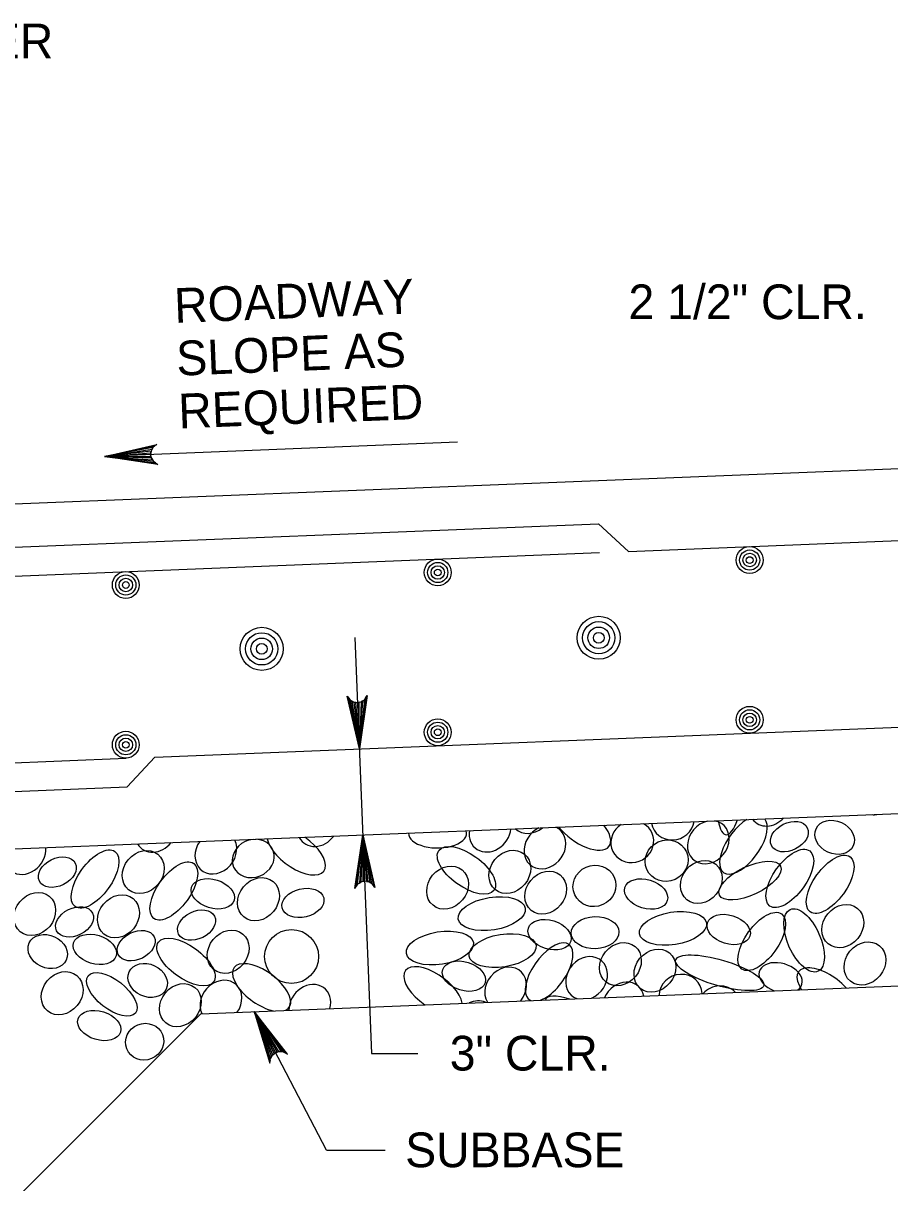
# Model space of a CAD drawing. Extents: x 638167 to 640248, y 296544 to 298920.
# Drawn here: x 638368.5 to 638445.2, y 297533.8 to 297636.5 of the extents above; entities that cross this region are included whole.
import ezdxf

# ---------------------------------------------------------------- set-up
doc = ezdxf.new("R2010")
doc.units = 0
doc.layers.add('1', color=7, linetype='Continuous')
doc.layers.add('50', color=7, linetype='Continuous')

# ---------------------------------------------------------------- blocks, each defined once
blk = doc.blocks.new('BAR')
at = {"layer": '50'}
for radius in [2, 1.5, 1, 0.5]:
    blk.add_circle((0, 0), radius, dxfattribs=at)

msp = doc.modelspace()

# ---------------------------------------------------------------- linework, layer by layer
at = {"layer": '1'}
for p, q in [((638604.24, 297603.35), (638311.35, 297591.64)), ((638406.96, 297599.37), (638375.7, 297598.11)), ((638422.08, 297589.71), (638548.59, 297594.77)), ((638355.27, 297589.58), (638419.44, 297592.15)), ((638422.08, 297589.71), (638419.44, 297592.15)), ((638355.37, 297587.04), (638419.54, 297589.61)), ((638397.87, 297582.09), (638399.35, 297545.28)), ((638380.16, 297571.51), (638549.25, 297578.28)), ((638318.5, 297561.42), (638605.46, 297572.9)), ((638314.18, 297568.87), (638377.62, 297571.41)), ((638380.16, 297571.51), (638377.72, 297568.87)), ((638322.48, 297566.66), (638377.72, 297568.87)), ((638384.24, 297548.8), (638606.06, 297557.67)), ((638347.03, 297511.58), (638384.24, 297548.8)), ((638395.36, 297536.71), (638388.96, 297548.98)), ((638399.35, 297545.28), (638403.44, 297545.28)), ((638395.36, 297536.71), (638400.55, 297536.71))]:
    msp.add_line(p, q, dxfattribs=at)
for points in [[(638375.7, 297598.11), (638380.36, 297599.18), (638380.18, 297599.05), (638380, 297598.92), (638379.92, 297598.76), (638379.83, 297598.6), (638379.81, 297598.44), (638379.79, 297598.28), (638379.82, 297598.12), (638379.86, 297597.97), (638379.96, 297597.81), (638380.06, 297597.66), (638380.24, 297597.54), (638380.43, 297597.42), (638375.7, 297598.11), (638380.24, 297597.54), (638380.06, 297597.66), (638375.7, 297598.11), (638379.96, 297597.81), (638379.86, 297597.97), (638375.7, 297598.11), (638379.82, 297598.12), (638379.79, 297598.28), (638375.7, 297598.11), (638379.81, 297598.44), (638379.83, 297598.6), (638375.7, 297598.11), (638379.92, 297598.76), (638380, 297598.92), (638375.7, 297598.11), (638380.18, 297599.05)], [(638398.27, 297572.24), (638397.2, 297576.9), (638397.33, 297576.72), (638397.47, 297576.54), (638397.63, 297576.46), (638397.79, 297576.37), (638397.95, 297576.35), (638398.1, 297576.33), (638398.26, 297576.36), (638398.42, 297576.39), (638398.57, 297576.49), (638398.72, 297576.59), (638398.84, 297576.78), (638398.96, 297576.97), (638398.27, 297572.24), (638398.84, 297576.78), (638398.72, 297576.59), (638398.27, 297572.24), (638398.57, 297576.49), (638398.42, 297576.39), (638398.27, 297572.24), (638398.26, 297576.36), (638398.1, 297576.33), (638398.27, 297572.24), (638397.95, 297576.35), (638397.79, 297576.37), (638398.27, 297572.24), (638397.63, 297576.46), (638397.47, 297576.54), (638398.27, 297572.24), (638397.33, 297576.72)], [(638398.57, 297564.62), (638399.64, 297559.96), (638399.51, 297560.14), (638399.38, 297560.32), (638399.21, 297560.4), (638399.05, 297560.49), (638398.9, 297560.51), (638398.74, 297560.53), (638398.58, 297560.5), (638398.42, 297560.46), (638398.27, 297560.36), (638398.12, 297560.27), (638398, 297560.08), (638397.88, 297559.89), (638398.57, 297564.62), (638398, 297560.08), (638398.12, 297560.27), (638398.57, 297564.62), (638398.27, 297560.36), (638398.42, 297560.46), (638398.57, 297564.62), (638398.58, 297560.5), (638398.74, 297560.53), (638398.57, 297564.62), (638398.9, 297560.51), (638399.05, 297560.49), (638398.57, 297564.62), (638399.21, 297560.4), (638399.38, 297560.32), (638398.57, 297564.62), (638399.51, 297560.14)], [(638388.96, 297548.98), (638390.35, 297544.41), (638390.38, 297544.63), (638390.4, 297544.85), (638390.5, 297545), (638390.6, 297545.16), (638390.72, 297545.26), (638390.85, 297545.35), (638391, 297545.4), (638391.15, 297545.45), (638391.34, 297545.44), (638391.52, 297545.43), (638391.71, 297545.33), (638391.91, 297545.23), (638388.96, 297548.98), (638391.71, 297545.33), (638391.52, 297545.43), (638388.96, 297548.98), (638391.34, 297545.44), (638391.15, 297545.45), (638388.96, 297548.98), (638391, 297545.4), (638390.85, 297545.35), (638388.96, 297548.98), (638390.72, 297545.26), (638390.6, 297545.16), (638388.96, 297548.98), (638390.5, 297545), (638390.4, 297544.85), (638388.96, 297548.98), (638390.38, 297544.63)]]:
    msp.add_lwpolyline(points, dxfattribs=at)
msp.add_circle((638392.27, 297553.86), 2.39, dxfattribs=at)
for centre, major_axis, ratio, start_param, end_param in [((638426.02, 297566.01), (-1.75, -0.78), 0.948581, 6.041055, 8.868889), ((638429.16, 297563.97), (1.29, 1.57), 0.844245, 0.812597, 6.758242), ((638432.27, 297563.73), (-1.76, -2.44), 0.479042, 3.984367, 9.301958), ((638431.16, 297568.67), (0.45, 4.03), 0.282192, 2.36721, 4.002176), ((638434.6, 297567.32), (1.29, 1.57), 0.844245, 2.937326, 4.633513), ((638445.1, 297568.99), (-1.76, -2.44), 0.479042, 0.238343, 0.481611), ((638405.19, 297564.76), (2.57, 0), 0.504072, 3.123827, 6.463685), ((638409.84, 297565.02), (1.29, 1.57), 0.844245, 2.187172, 5.383667), ((638413.46, 297566.67), (1.29, 1.57), 0.844245, 3.07937, 4.491469), ((638414.7, 297563.53), (1.29, 1.57), 0.844245, 1.061779, 6.50906), ((638417.94, 297565.38), (-2.44, 1.76), 0.479042, 1.014341, 4.173787), ((638422.43, 297564.01), (-1.75, -0.78), 0.948581, 4.858014, 10.05193), ((638380.26, 297565), (1.29, 1.57), 0.844245, 2.840874, 4.729965), ((638385.57, 297563.08), (1.29, 1.57), 0.844245, 1.646659, 5.92418), ((638388.88, 297562.54), (-1.73, -0.77), 0.87402, 4.347672, 10.501851), ((638392.69, 297563.19), (-2.44, 1.76), 0.479042, 0.443803, 4.744324), ((638394.61, 297565.51), (1.29, 1.57), 0.844245, 2.798262, 4.772577), ((638368.68, 297563.04), (1.29, 1.57), 0.844245, 2.008108, 5.562731), ((638415.07, 297552.48), (-1.76, -2.44), 0.479042, 0.613344, 6.389796), ((638418.39, 297551.94), (1.29, 1.57), 0.844245, 4.147339, 9.706685), ((638435.56, 297551.97), (1.88, -0.58), 0.646802, 5.825434, 10.881517), ((638389.62, 297551.11), (-2.44, 1.76), 0.479042, 2.873239, 8.598074), ((638404.79, 297550.84), (-2.44, 1.76), 0.479042, 3.57213, 7.899183), ((638411.22, 297551.01), (1.29, 1.57), 0.844245, 4.720434, 9.133591), ((638426.7, 297550.45), (-1.75, -0.78), 0.948581, 2.768835, 5.857924), ((638439.58, 297550.75), (-2.44, 1.76), 0.479042, 4.285286, 7.186027), ((638386.02, 297549.85), (1.29, 1.57), 0.844245, 4.815265, 9.038759), ((638393.89, 297549.48), (1.29, 1.57), 0.844245, 5.200099, 8.653925), ((638421.64, 297549.69), (1.29, 1.57), 0.844245, 5.676034, 8.17799), ((638418.39, 297548.28), (3.63, -1.8), 0.282192, 2.12602, 3.204967), ((638430.13, 297549.42), (-1.75, -0.78), 0.948581, 3.464469, 5.16229), ((638408.49, 297548.02), (1.29, 1.57), 0.844245, 0.243434, 1.04422)]:
    msp.add_ellipse(centre, major_axis=major_axis, ratio=ratio, start_param=start_param, end_param=end_param, dxfattribs=at)
for centre, major_axis, ratio in [((638436.33, 297564.47), (1.59, 0.79), 0.687276), ((638440.34, 297564.41), (1.64, -0.76), 0.796199), ((638374.88, 297560.72), (-1.76, -2.44), 0.479042), ((638407.75, 297561.49), (-2.44, 1.76), 0.479042), ((638425.47, 297562.34), (-1.75, -0.78), 0.948581), ((638436.37, 297560.77), (-1.76, -2.44), 0.479042), ((638371.54, 297561.33), (1.59, 0.79), 0.687276), ((638379.14, 297561.34), (1.29, 1.57), 0.844245), ((638411.59, 297561.35), (1.29, 1.57), 0.844245), ((638428.54, 297560.46), (1.29, 1.57), 0.844245), ((638439.94, 297560.25), (-1.76, -2.44), 0.479042), ((638381.85, 297559.66), (-1.76, -2.44), 0.479042), ((638406.08, 297559.96), (1.29, 1.57), 0.844245), ((638414.76, 297559.51), (1.29, 1.57), 0.844245), ((638419.08, 297560.11), (-1.75, -0.78), 0.948581), ((638432.85, 297560.58), (2.71, 1.28), 0.422273), ((638385.3, 297559.41), (1.88, -0.58), 0.646802), ((638389.34, 297558.93), (1.29, 1.57), 0.844245), ((638423.65, 297559.39), (1.88, -0.58), 0.646802), ((638369.54, 297557.62), (1.29, 1.57), 0.844245), ((638376.95, 297557.41), (1.29, 1.57), 0.844245), ((638393.28, 297558.6), (1.84, 0.44), 0.666084), ((638409.99, 297557.65), (-2.97, -0.48), 0.479042), ((638441.06, 297556.55), (1.29, 1.57), 0.844245), ((638373.06, 297556.92), (1.59, 0.79), 0.687276), ((638383.86, 297556.64), (1.59, 0.79), 0.687276), ((638419.14, 297555.97), (2.11, 0.08), 0.671766), ((638426.03, 297556.35), (-2.97, -0.48), 0.479042), ((638430.96, 297556.25), (1.88, -0.58), 0.646802), ((638433.89, 297555.19), (-1.76, -2.44), 0.479042), ((638437.64, 297555.29), (1.23, -2.74), 0.479042), ((638386.66, 297554.28), (1.29, 1.57), 0.844245), ((638415.11, 297555.79), (1.88, -0.58), 0.646802), ((638370.69, 297554.3), (1.64, -0.76), 0.796199), ((638374.86, 297554.49), (1.88, -0.58), 0.646802), ((638378.52, 297554.82), (1.59, 0.79), 0.687276), ((638382.93, 297553.37), (-2.44, 1.76), 0.479042), ((638405.4, 297554.61), (-2.97, -0.48), 0.479042), ((638410.95, 297554.38), (-2.97, -0.48), 0.479042), ((638443.02, 297553.24), (1.29, 1.57), 0.844245), ((638421.38, 297553.18), (1.29, 1.57), 0.844245), ((638424.43, 297552.61), (1.29, 1.57), 0.844245), ((638379.54, 297551.74), (1.64, -0.76), 0.796199), ((638407.53, 297552.12), (1.88, -0.58), 0.646802), ((638430.17, 297552.42), (3.89, -1.14), 0.282192), ((638371.97, 297550.61), (1.29, 1.57), 0.844245), ((638376.36, 297550.51), (-2.1, 1.65), 0.479042), ((638382.43, 297549.55), (1.29, 1.57), 0.844245), ((638375.25, 297547.75), (1.88, -0.58), 0.646802), ((638379.27, 297546.32), (-1.58, -0.63), 0.948581)]:
    msp.add_ellipse(centre, major_axis=major_axis, ratio=ratio, dxfattribs=at)

# ---------------------------------------------------------------- block references
at = {"layer": '1', "xscale": 0.5953136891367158, "yscale": 0.5953136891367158, "rotation": -82.05765865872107}
for p in [(638432.82, 297588.95), (638405.21, 297587.85), (638377.6, 297586.74), (638432.82, 297574.81), (638405.21, 297573.71), (638377.6, 297572.6)]:
    msp.add_blockref('BAR', p, dxfattribs=at)
at = {"layer": '1', "xscale": 0.9524673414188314, "yscale": 0.9524673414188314}
for p in [(638419.46, 297582.07), (638389.63, 297581.09)]:
    msp.add_blockref('BAR', p, dxfattribs=at)

# ---------------------------------------------------------------- texts
at = {"layer": '1'}
for s, p in [('APPROVED SEALER', (638331, 297633.35)), ('2 1/2" CLR.', (638422.09, 297610.27)), ('3" CLR.', (638406.27, 297543.77))]:
    msp.add_text(s, height=3.072, dxfattribs=at).set_placement(p)
for s, rotation, p in [('ROADWAY', 2.2906, (638381.94, 297609.93)), ('SLOPE AS', 2.2906, (638382.13, 297605.26)), ('REQUIRED', 2.2906, (638382.31, 297600.59)), ('SUBBASE', 360, (638402.33, 297535.21))]:
    msp.add_text(s, height=3.072, rotation=rotation, dxfattribs=at).set_placement(p)

doc.saveas('drawing.dxf')
